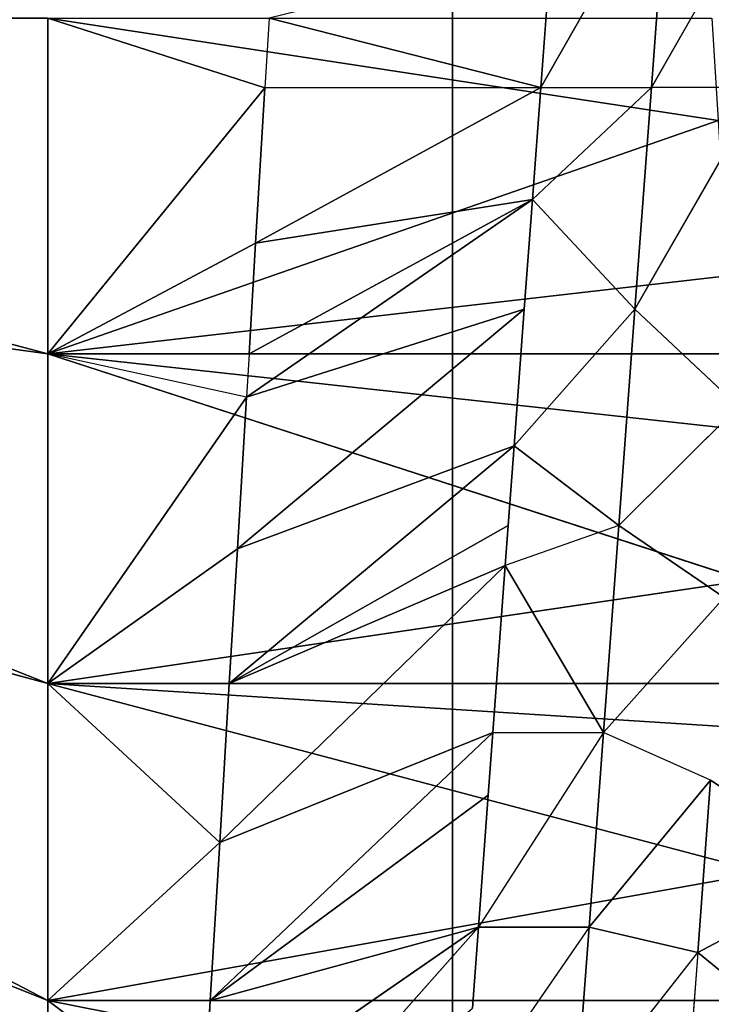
# Model space of a CAD drawing. Extents: x 143 to 263, y -61 to 82.
# Tile 524 of 656: x 246.208 to 246.755, y 71.453 to 72.231. Entities that reach past the tile are written whole.
import ezdxf

# ---------------------------------------------------------------- set-up
doc = ezdxf.new("R2010")
doc.units = 0
doc.header["$LTSCALE"] = 25.4
doc.layers.get('0').update_dxf_attribs({"color": 13, "linetype": 'CONTINUOUS'})

# ---------------------------------------------------------------- blocks, each defined once
blk = doc.blocks.new('ICE-BALL-8126_STL')
at = {"color": 41}
for p, q in [((10.60269, 42.8909, 93.48199), (10.67536, 43.00028, 93.30704)), ((10.67536, 43.00028, 93.30704), (10.73882, 42.88079, 93.54636)), ((10.67536, 43.00028, 93.30704), (10.73882, 42.88079, 93.54636)), ((10.73882, 42.88079, 93.54636), (10.82791, 42.99017, 93.37917)), ((10.73882, 42.88079, 93.54636), (10.82791, 42.99017, 93.37917)), ((9.87861, 42.94467, 93.36649), (10.05491, 42.84408, 93.36275)), ((10.89128, 42.94523, 96.6673), (10.77688, 42.36691, 96.72147)), ((10.89128, 42.94523, 96.6673), (10.77688, 42.36691, 96.72147)), ((10.77688, 42.36691, 96.72147), (10.77688, 42.93839, 96.72147)), ((10.77688, 42.36691, 96.72147), (10.77688, 42.93839, 96.72147)), ((10.05491, 42.93158, 93.36275), (10.05491, 42.84408, 93.36275)), ((10.05491, 42.93158, 93.36275), (10.23017, 42.83107, 93.37875)), ((10.5261, 42.36691, 96.8106), (10.67547, 42.93232, 96.76218)), ((10.5261, 42.36691, 96.8106), (10.67547, 42.93232, 96.76218)), ((10.77688, 42.36691, 96.72147), (10.67547, 42.93232, 96.76218)), ((10.77688, 42.36691, 96.72147), (10.67547, 42.93232, 96.76218)), ((10.5261, 42.36691, 96.8106), (10.56169, 42.92551, 96.80026)), ((10.5261, 42.36691, 96.8106), (10.56169, 42.92551, 96.80026)), ((10.5261, 42.92338, 96.8106), (10.5261, 42.36691, 96.8106)), ((10.5261, 42.92338, 96.8106), (10.5261, 42.36691, 96.8106)), ((10.30713, 42.91285, 93.39211), (10.23017, 42.83107, 93.37875)), ((10.44472, 42.91851, 96.83152), (10.26552, 42.36691, 96.86475)), ((10.44472, 42.91851, 96.83152), (10.26552, 42.36691, 96.86475)), ((10.30713, 42.91285, 93.39211), (10.40116, 42.81837, 93.41387)), ((10.44472, 42.91851, 96.83152), (10.5261, 42.36691, 96.8106)), ((10.44472, 42.91851, 96.83152), (10.5261, 42.36691, 96.8106)), ((10.32517, 42.91136, 96.85561), (10.26552, 42.36691, 96.86475)), ((10.32517, 42.91136, 96.85561), (10.26552, 42.36691, 96.86475)), ((10.26552, 42.36691, 96.86475), (10.26552, 42.90779, 96.86475)), ((10.26552, 42.36691, 96.86475), (10.26552, 42.90779, 96.86475)), ((10.20371, 42.90409, 96.87224), (10.26552, 42.36691, 96.86475)), ((10.20371, 42.90409, 96.87224), (10.26552, 42.36691, 96.86475)), ((10.40116, 42.81837, 93.41387), (10.45821, 42.90163, 93.4301)), ((10.56487, 42.80621, 93.46686), (10.45821, 42.90163, 93.4301)), ((10.08103, 42.89676, 96.88123), (10, 42.36691, 96.88291)), ((10.08103, 42.89676, 96.88123), (10, 42.36691, 96.88291)), ((10.08103, 42.89676, 96.88123), (10.26552, 42.36691, 96.86475)), ((10.08103, 42.89676, 96.88123), (10.26552, 42.36691, 96.86475)), ((10.60269, 42.8909, 93.48199), (10.56487, 42.80621, 93.46686)), ((10.60269, 42.8909, 93.48199), (10.71876, 42.79478, 93.53585)), ((10.60269, 42.8909, 93.48199), (10.73882, 42.88079, 93.54636)), ((10.60269, 42.8909, 93.48199), (10.71876, 42.79478, 93.53585)), ((10.60269, 42.8909, 93.48199), (10.73882, 42.88079, 93.54636)), ((10.71876, 42.79478, 93.53585), (10.73882, 42.88079, 93.54636)), ((10.71876, 42.79478, 93.53585), (10.73882, 42.88079, 93.54636)), ((10.86193, 42.78396, 93.61934), (10.73882, 42.88079, 93.54636)), ((10.73882, 42.88079, 93.54636), (10.86193, 42.87146, 93.61934)), ((10.05491, 42.75658, 93.36275), (9.87861, 42.85717, 93.36649)), ((10.05491, 42.84408, 93.36275), (10.23017, 42.83107, 93.37875)), ((10.14336, 42.75001, 93.36835), (10.05491, 42.84408, 93.36275)), ((10.05491, 42.75658, 93.36275), (10.05491, 42.84408, 93.36275)), ((10.05491, 42.84408, 93.36275), (10.23017, 42.83107, 93.37875)), ((10.14336, 42.75001, 93.36835), (10.23017, 42.83107, 93.37875)), ((10.40116, 42.81837, 93.41387), (10.23017, 42.83107, 93.37875)), ((10.40116, 42.81837, 93.41387), (10.23017, 42.83107, 93.37875)), ((10.23017, 42.83107, 93.37875), (10.33817, 42.73555, 93.39862)), ((10.40116, 42.81837, 93.41387), (10.33817, 42.73555, 93.39862)), ((10.40116, 42.81837, 93.41387), (10.43289, 42.72851, 93.42262)), ((10.40116, 42.81837, 93.41387), (10.56487, 42.80621, 93.46686)), ((10.40116, 42.81837, 93.41387), (10.56487, 42.80621, 93.46686)), ((10.56487, 42.80621, 93.46686), (10.43289, 42.72851, 93.42262)), ((10.56487, 42.80621, 93.46686), (10.43289, 42.72851, 93.42262)), ((10.56487, 42.71871, 93.46686), (10.56487, 42.80621, 93.46686)), ((10.71876, 42.79478, 93.53585), (10.56487, 42.80621, 93.46686)), ((10.71876, 42.79478, 93.53585), (10.56487, 42.80621, 93.46686)), ((10.56487, 42.80621, 93.46686), (10.71876, 42.70728, 93.53585)), ((10.71876, 42.79478, 93.53585), (10.86193, 42.69646, 93.61934)), ((10.71876, 42.79478, 93.53585), (10.86193, 42.78396, 93.61934)), ((10.71876, 42.79478, 93.53585), (10.71876, 42.70728, 93.53585)), ((10.71876, 42.79478, 93.53585), (10.86193, 42.78396, 93.61934)), ((9.94516, 42.76473, 93.36275), (10.05491, 42.75658, 93.36275)), ((10.05491, 42.75658, 93.36275), (10, 42.54191, 92.98291)), ((10.05491, 42.75658, 93.36275), (10, 42.54191, 92.98291)), ((10.05491, 42.75658, 93.36275), (10.14336, 42.75001, 93.36835)), ((10.17793, 42.53126, 92.99104), (10.05491, 42.75658, 93.36275)), ((10.17793, 42.53126, 92.99104), (10.05491, 42.75658, 93.36275)), ((10.0551, 42.53861, 92.98369), (10.05491, 42.75658, 93.36275)), ((10.0551, 42.53861, 92.98369), (10.05491, 42.75658, 93.36275)), ((10.26552, 42.52602, 93.00108), (10.14336, 42.75001, 93.36835)), ((10.14336, 42.75001, 93.36835), (10.23017, 42.74356, 93.37875)), ((10.26552, 42.52602, 93.00108), (10.14336, 42.75001, 93.36835)), ((10.17793, 42.53126, 92.99104), (10.14336, 42.75001, 93.36835)), ((10.17793, 42.53126, 92.99104), (10.14336, 42.75001, 93.36835)), ((10.29971, 42.52398, 93.00608), (10.23017, 42.74356, 93.37875)), ((10.23017, 42.74356, 93.37875), (10.33817, 42.73555, 93.39862)), ((10.41972, 42.5168, 93.02862), (10.23017, 42.74356, 93.37875)), ((10.41972, 42.5168, 93.02862), (10.23017, 42.74356, 93.37875)), ((10.29971, 42.52398, 93.00608), (10.23017, 42.74356, 93.37875)), ((10.33817, 42.73555, 93.39862), (10.40116, 42.73087, 93.41387)), ((10.5261, 42.51043, 93.05522), (10.33817, 42.73555, 93.39862)), ((10.5261, 42.51043, 93.05522), (10.33817, 42.73555, 93.39862)), ((10.41972, 42.5168, 93.02862), (10.33817, 42.73555, 93.39862)), ((10.41972, 42.5168, 93.02862), (10.33817, 42.73555, 93.39862)), ((10.40116, 42.73087, 93.41387), (10.43289, 42.72851, 93.42262)), ((10.5261, 42.51043, 93.05522), (10.40116, 42.73087, 93.41387)), ((10.5261, 42.51043, 93.05522), (10.40116, 42.73087, 93.41387)), ((10.43289, 42.72851, 93.42262), (10.56487, 42.71871, 93.46686)), ((10.65179, 42.50291, 93.09507), (10.43289, 42.72851, 93.42262)), ((10.65179, 42.50291, 93.09507), (10.43289, 42.72851, 93.42262)), ((10.5261, 42.51043, 93.05522), (10.43289, 42.72851, 93.42262)), ((10.5261, 42.51043, 93.05522), (10.43289, 42.72851, 93.42262)), ((10.43289, 42.72851, 93.42262), (10.56487, 42.71871, 93.46686)), ((10.56487, 42.71871, 93.46686), (10.61447, 42.71503, 93.48694)), ((10.77688, 42.49543, 93.14435), (10.56487, 42.71871, 93.46686)), ((10.77688, 42.49543, 93.14435), (10.56487, 42.71871, 93.46686)), ((10.65179, 42.50291, 93.09507), (10.56487, 42.71871, 93.46686)), ((10.65179, 42.50291, 93.09507), (10.56487, 42.71871, 93.46686)), ((10.61447, 42.71503, 93.48694), (10.71876, 42.70728, 93.53585)), ((10.77688, 42.49543, 93.14435), (10.61447, 42.71503, 93.48694)), ((10.77688, 42.49543, 93.14435), (10.61447, 42.71503, 93.48694)), ((10.71876, 42.70728, 93.53585), (10.77688, 42.49543, 93.14435)), ((10.71876, 42.70728, 93.53585), (10.78274, 42.70253, 93.57066)), ((10.9715, 42.48378, 93.24215), (10.71876, 42.70728, 93.53585)), ((10.9715, 42.48378, 93.24215), (10.71876, 42.70728, 93.53585)), ((10.86937, 42.48989, 93.18743), (10.71876, 42.70728, 93.53585)), ((10.86937, 42.48989, 93.18743), (10.71876, 42.70728, 93.53585)), ((10.71876, 42.70728, 93.53585), (10.77688, 42.49543, 93.14435)), ((0, 42.68692, 119.56032), (23, 42.68692, 119.56032)), ((0, 42.68692, 119.56032), (23, 42.68692, 119.56032)), ((23, 42.68692, 70.3055), (0, 42.68692, 70.3055)), ((23, 42.68692, 70.3055), (0, 42.68692, 70.3055)), ((10, 42.54191, 92.98291), (10.0551, 42.53861, 92.98369)), ((10, 42.36691, 92.98291), (10.0551, 42.53861, 92.98369)), ((10.0551, 42.53861, 92.98369), (10.17793, 42.53126, 92.99104)), ((10.26552, 42.36691, 93.00108), (10.0551, 42.53861, 92.98369)), ((10.26552, 42.36691, 93.00108), (10.0551, 42.53861, 92.98369)), ((10.0551, 42.53861, 92.98369), (10.17793, 42.53126, 92.99104)), ((10.17793, 42.53126, 92.99104), (10.26552, 42.52602, 93.00108)), ((10.26552, 42.36691, 93.00108), (10.17793, 42.53126, 92.99104)), ((10.26552, 42.36691, 93.00108), (10.17793, 42.53126, 92.99104)), ((10.17793, 42.53126, 92.99104), (10.26552, 42.52602, 93.00108)), ((10.26552, 42.52602, 93.00108), (10.26552, 42.36691, 93.00108)), ((10.26552, 42.52602, 93.00108), (10.29971, 42.52398, 93.00608)), ((10.29971, 42.52398, 93.00608), (10.26552, 42.36691, 93.00108)), ((10.29971, 42.52398, 93.00608), (10.5261, 42.36691, 93.05522)), ((10.29971, 42.52398, 93.00608), (10.5261, 42.36691, 93.05522)), ((10.29971, 42.52398, 93.00608), (10.41972, 42.5168, 93.02862)), ((10.29971, 42.52398, 93.00608), (10.41972, 42.5168, 93.02862)), ((10.41972, 42.5168, 93.02862), (10.5261, 42.36691, 93.05522)), ((10.41972, 42.5168, 93.02862), (10.5261, 42.36691, 93.05522)), ((10.41972, 42.5168, 93.02862), (10.5261, 42.51043, 93.05522)), ((10.41972, 42.5168, 93.02862), (10.5261, 42.51043, 93.05522)), ((10.5261, 42.51043, 93.05522), (10.5261, 42.36691, 93.05522)), ((10.5261, 42.51043, 93.05522), (10.65179, 42.50291, 93.09507)), ((10.5261, 42.51043, 93.05522), (10.5261, 42.36691, 93.05522)), ((10.5261, 42.51043, 93.05522), (10.65179, 42.50291, 93.09507)), ((10.65179, 42.50291, 93.09507), (10.5261, 42.36691, 93.05522)), ((10.65179, 42.50291, 93.09507), (10.5261, 42.36691, 93.05522)), ((10.65179, 42.50291, 93.09507), (10.77688, 42.36691, 93.14435)), ((10.65179, 42.50291, 93.09507), (10.77688, 42.36691, 93.14435)), ((10.65179, 42.50291, 93.09507), (10.77688, 42.49543, 93.14435)), ((10.65179, 42.50291, 93.09507), (10.77688, 42.49543, 93.14435)), ((10.77688, 42.36691, 93.14435), (10.77688, 42.49543, 93.14435)), ((10.77688, 42.49543, 93.14435), (10.86937, 42.48989, 93.18743)), ((10.77688, 42.36691, 93.14435), (10.77688, 42.49543, 93.14435)), ((10.77688, 42.49543, 93.14435), (10.86937, 42.48989, 93.18743)), ((10.86937, 42.48989, 93.18743), (10.77688, 42.36691, 93.14435)), ((10.86937, 42.48989, 93.18743), (10.77688, 42.36691, 93.14435)), ((10.26552, 42.36691, 93.00108), (10, 42.36691, 92.98291)), ((10, 42.36691, 96.88291), (10.26552, 42.36691, 96.86475)), ((10, 42.36691, 96.88291), (10.26552, 42.36691, 96.86475)), ((10.26552, 42.36691, 93.00108), (10, 42.36691, 92.98291)), ((10.26552, 42.36691, 96.86475), (10.12936, 41.36691, 95.87406)), ((10.26552, 42.36691, 96.86475), (10.12936, 41.36691, 95.87406)), ((10.26552, 42.36691, 93.00108), (10.12936, 41.36691, 93.99176)), ((10.26552, 42.36691, 93.00108), (10.12936, 41.36691, 93.99176)), ((10.5261, 42.36691, 96.8106), (10.25631, 41.36691, 95.84768)), ((10.5261, 42.36691, 96.8106), (10.25631, 41.36691, 95.84768)), ((10.5261, 42.36691, 93.05522), (10.25631, 41.36691, 94.01814)), ((10.5261, 42.36691, 93.05522), (10.25631, 41.36691, 94.01814)), ((10.5261, 42.36691, 93.05522), (10.26552, 42.36691, 93.00108)), ((10.26552, 42.36691, 96.86475), (10.5261, 42.36691, 96.8106)), ((10.26552, 42.36691, 96.86475), (10.5261, 42.36691, 96.8106)), ((10.5261, 42.36691, 93.05522), (10.26552, 42.36691, 93.00108)), ((10.77688, 42.36691, 96.72147), (10.37848, 41.36691, 95.80426)), ((10.77688, 42.36691, 96.72147), (10.37848, 41.36691, 95.80426)), ((10.77688, 42.36691, 93.14435), (10.37848, 41.36691, 94.06156)), ((10.77688, 42.36691, 93.14435), (10.37848, 41.36691, 94.06156)), ((10.77688, 42.36691, 93.14435), (10.5261, 42.36691, 93.05522)), ((10.5261, 42.36691, 96.8106), (10.77688, 42.36691, 96.72147)), ((10.5261, 42.36691, 96.8106), (10.77688, 42.36691, 96.72147)), ((10.77688, 42.36691, 93.14435), (10.5261, 42.36691, 93.05522)), ((11.01319, 42.36691, 93.26679), (10.77688, 42.36691, 93.14435)), ((10.77688, 42.36691, 96.72147), (11.01319, 42.36691, 96.59903)), ((10.77688, 42.36691, 96.72147), (11.01319, 42.36691, 96.59903)), ((11.01319, 42.36691, 93.26679), (10.77688, 42.36691, 93.14435))]:
    blk.add_line(p, q, dxfattribs=at)
mesh = blk.add_polyface(dxfattribs=at)
corners = [(0, 42.68692, 119.56032), (23, 44.9885, 114.9556), (0, 44.9885, 114.9556), (23, 42.68692, 119.56032)]
mesh.append_faces([[corners[k] for k in face] for face in [(0, 1, 2), (1, 0, 3)]], dxfattribs={"vtx0": -1, "color": 41})
mesh = blk.add_polyface(dxfattribs=at)
corners = [(0, 44.9885, 74.91022), (23, 42.68692, 70.3055), (0, 42.68692, 70.3055), (23, 44.9885, 74.91022)]
mesh.append_faces([[corners[k] for k in face] for face in [(0, 1, 2), (1, 0, 3)]], dxfattribs={"vtx0": -1, "color": 41})
mesh = blk.add_polyface(dxfattribs=at)
corners = [(21.2, 43.20555, 75.32821), (0, 40.91508, 70.83291), (21.2, 40.91508, 70.83291), (0, 43.20555, 75.32821)]
mesh.append_faces([[corners[k] for k in face] for face in [(0, 1, 2), (1, 0, 3)]], dxfattribs={"vtx0": -1, "color": 41})
mesh = blk.add_polyface(dxfattribs=at)
corners = [(21.2, 40.91508, 119.03291), (0, 43.20555, 114.53761), (21.2, 43.20555, 114.53761), (0, 40.91508, 119.03291)]
mesh.append_faces([[corners[k] for k in face] for face in [(0, 1, 2), (1, 0, 3)]], dxfattribs={"vtx0": -1, "color": 41})
mesh = blk.add_polyface(dxfattribs=at)
corners = [(10.73882, 42.88079, 93.54636), (10.67536, 43.00028, 93.30704), (10.60269, 42.8909, 93.48199)]
mesh.append_faces([[corners[k] for k in face] for face in [(0, 1, 2)]], dxfattribs={"color": 41})
mesh = blk.add_polyface(dxfattribs=at)
corners = [(10.73882, 42.88079, 93.54636), (10.82791, 42.99017, 93.37917), (10.67536, 43.00028, 93.30704)]
mesh.append_faces([[corners[k] for k in face] for face in [(0, 1, 2)]], dxfattribs={"color": 41})
mesh = blk.add_polyface(dxfattribs=at)
corners = [(10.86193, 42.87146, 93.61934), (10.82791, 42.99017, 93.37917), (10.73882, 42.88079, 93.54636)]
mesh.append_faces([[corners[k] for k in face] for face in [(0, 1, 2)]], dxfattribs={"color": 41})
mesh = blk.add_polyface(dxfattribs=at)
corners = [(9.87861, 42.85717, 93.36649), (10.05491, 42.84408, 93.36275), (9.87861, 42.94467, 93.36649), (10.05491, 42.75658, 93.36275)]
mesh.append_faces([[corners[k] for k in face] for face in [(0, 1, 2), (1, 0, 3)]], dxfattribs={"vtx0": -1, "color": 41})
mesh = blk.add_polyface(dxfattribs=at)
corners = [(11.01319, 42.36691, 96.59903), (10.77688, 42.36691, 96.72147), (10.89128, 42.94523, 96.6673)]
mesh.append_faces([[corners[k] for k in face] for face in [(0, 1, 2)]], dxfattribs={"color": 41})
mesh = blk.add_polyface(dxfattribs=at)
corners = [(10.89128, 42.94523, 96.6673), (10.77688, 42.36691, 96.72147), (10.77688, 42.93839, 96.72147)]
mesh.append_faces([[corners[k] for k in face] for face in [(0, 1, 2)]], dxfattribs={"color": 41})
mesh = blk.add_polyface(dxfattribs=at)
corners = [(10.77688, 42.36691, 96.72147), (10.67547, 42.93232, 96.76218), (10.77688, 42.93839, 96.72147)]
mesh.append_faces([[corners[k] for k in face] for face in [(0, 1, 2)]], dxfattribs={"color": 41})
mesh = blk.add_polyface(dxfattribs=at)
corners = [(10.23017, 42.83107, 93.37875), (10.05491, 42.93158, 93.36275), (10.05491, 42.84408, 93.36275)]
mesh.append_faces([[corners[k] for k in face] for face in [(0, 1, 2)]], dxfattribs={"color": 41})
mesh = blk.add_polyface(dxfattribs=at)
corners = [(10.67547, 42.93232, 96.76218), (10.5261, 42.36691, 96.8106), (10.56169, 42.92551, 96.80026)]
mesh.append_faces([[corners[k] for k in face] for face in [(0, 1, 2)]], dxfattribs={"color": 41})
mesh = blk.add_polyface(dxfattribs=at)
corners = [(10.77688, 42.36691, 96.72147), (10.5261, 42.36691, 96.8106), (10.67547, 42.93232, 96.76218)]
mesh.append_faces([[corners[k] for k in face] for face in [(0, 1, 2)]], dxfattribs={"color": 41})
mesh = blk.add_polyface(dxfattribs=at)
corners = [(10.5261, 42.92338, 96.8106), (10.5261, 42.36691, 96.8106), (10.44472, 42.91851, 96.83152)]
mesh.append_faces([[corners[k] for k in face] for face in [(0, 1, 2)]], dxfattribs={"color": 41})
mesh = blk.add_polyface(dxfattribs=at)
corners = [(10.56169, 42.92551, 96.80026), (10.5261, 42.36691, 96.8106), (10.5261, 42.92338, 96.8106)]
mesh.append_faces([[corners[k] for k in face] for face in [(0, 1, 2)]], dxfattribs={"color": 41})
mesh = blk.add_polyface(dxfattribs=at)
corners = [(10.40116, 42.81837, 93.41387), (10.30713, 42.91285, 93.39211), (10.23017, 42.83107, 93.37875)]
mesh.append_faces([[corners[k] for k in face] for face in [(0, 1, 2)]], dxfattribs={"color": 41})
mesh = blk.add_polyface(dxfattribs=at)
corners = [(10.5261, 42.36691, 96.8106), (10.26552, 42.36691, 96.86475), (10.44472, 42.91851, 96.83152)]
mesh.append_faces([[corners[k] for k in face] for face in [(0, 1, 2)]], dxfattribs={"color": 41})
mesh = blk.add_polyface(dxfattribs=at)
corners = [(10.44472, 42.91851, 96.83152), (10.26552, 42.36691, 96.86475), (10.32517, 42.91136, 96.85561)]
mesh.append_faces([[corners[k] for k in face] for face in [(0, 1, 2)]], dxfattribs={"color": 41})
mesh = blk.add_polyface(dxfattribs=at)
corners = [(10.26552, 42.36691, 96.86475), (10.20371, 42.90409, 96.87224), (10.26552, 42.90779, 96.86475)]
mesh.append_faces([[corners[k] for k in face] for face in [(0, 1, 2)]], dxfattribs={"color": 41})
mesh = blk.add_polyface(dxfattribs=at)
corners = [(10.32517, 42.91136, 96.85561), (10.26552, 42.36691, 96.86475), (10.26552, 42.90779, 96.86475)]
mesh.append_faces([[corners[k] for k in face] for face in [(0, 1, 2)]], dxfattribs={"color": 41})
mesh = blk.add_polyface(dxfattribs=at)
corners = [(10.26552, 42.36691, 96.86475), (10.08103, 42.89676, 96.88123), (10.20371, 42.90409, 96.87224)]
mesh.append_faces([[corners[k] for k in face] for face in [(0, 1, 2)]], dxfattribs={"color": 41})
mesh = blk.add_polyface(dxfattribs=at)
corners = [(10.56487, 42.80621, 93.46686), (10.45821, 42.90163, 93.4301), (10.40116, 42.81837, 93.41387)]
mesh.append_faces([[corners[k] for k in face] for face in [(0, 1, 2)]], dxfattribs={"color": 41})
mesh = blk.add_polyface(dxfattribs=at)
corners = [(10.26552, 42.36691, 96.86475), (10, 42.36691, 96.88291), (10.08103, 42.89676, 96.88123)]
mesh.append_faces([[corners[k] for k in face] for face in [(0, 1, 2)]], dxfattribs={"color": 41})
mesh = blk.add_polyface(dxfattribs=at)
corners = [(10.08103, 42.89676, 96.88123), (10, 42.36691, 96.88291), (10, 42.89191, 96.88291)]
mesh.append_faces([[corners[k] for k in face] for face in [(0, 1, 2)]], dxfattribs={"color": 41})
mesh = blk.add_polyface(dxfattribs=at)
corners = [(10.71876, 42.79478, 93.53585), (10.60269, 42.8909, 93.48199), (10.56487, 42.80621, 93.46686)]
mesh.append_faces([[corners[k] for k in face] for face in [(0, 1, 2)]], dxfattribs={"color": 41})
mesh = blk.add_polyface(dxfattribs=at)
corners = [(10.73882, 42.88079, 93.54636), (10.60269, 42.8909, 93.48199), (10.71876, 42.79478, 93.53585)]
mesh.append_faces([[corners[k] for k in face] for face in [(0, 1, 2)]], dxfattribs={"color": 41})
mesh = blk.add_polyface(dxfattribs=at)
corners = [(10.86193, 42.78396, 93.61934), (10.73882, 42.88079, 93.54636), (10.71876, 42.79478, 93.53585)]
mesh.append_faces([[corners[k] for k in face] for face in [(0, 1, 2)]], dxfattribs={"color": 41})
mesh = blk.add_polyface(dxfattribs=at)
corners = [(10.23017, 42.83107, 93.37875), (10.05491, 42.84408, 93.36275), (10.14336, 42.75001, 93.36835)]
mesh.append_faces([[corners[k] for k in face] for face in [(0, 1, 2)]], dxfattribs={"color": 41})
mesh = blk.add_polyface(dxfattribs=at)
corners = [(10.40116, 42.81837, 93.41387), (10.23017, 42.83107, 93.37875), (10.33817, 42.73555, 93.39862)]
mesh.append_faces([[corners[k] for k in face] for face in [(0, 1, 2)]], dxfattribs={"color": 41})
mesh = blk.add_polyface(dxfattribs=at)
corners = [(10.56487, 42.80621, 93.46686), (10.40116, 42.81837, 93.41387), (10.43289, 42.72851, 93.42262)]
mesh.append_faces([[corners[k] for k in face] for face in [(0, 1, 2)]], dxfattribs={"color": 41})
mesh = blk.add_polyface(dxfattribs=at)
corners = [(10.56487, 42.80621, 93.46686), (10.43289, 42.72851, 93.42262), (10.56487, 42.71871, 93.46686)]
mesh.append_faces([[corners[k] for k in face] for face in [(0, 1, 2)]], dxfattribs={"color": 41})
mesh = blk.add_polyface(dxfattribs=at)
corners = [(10.71876, 42.79478, 93.53585), (10.56487, 42.80621, 93.46686), (10.71876, 42.70728, 93.53585)]
mesh.append_faces([[corners[k] for k in face] for face in [(0, 1, 2)]], dxfattribs={"color": 41})
mesh = blk.add_polyface(dxfattribs=at)
corners = [(10.86193, 42.78396, 93.61934), (10.71876, 42.79478, 93.53585), (10.86193, 42.69646, 93.61934)]
mesh.append_faces([[corners[k] for k in face] for face in [(0, 1, 2)]], dxfattribs={"color": 41})
mesh = blk.add_polyface(dxfattribs=at)
corners = [(9.94516, 42.76473, 93.36275), (10, 42.54191, 92.98291), (10.05491, 42.75658, 93.36275)]
mesh.append_faces([[corners[k] for k in face] for face in [(0, 1, 2)]], dxfattribs={"color": 41})
mesh = blk.add_polyface(dxfattribs=at)
corners = [(10.05491, 42.75658, 93.36275), (10, 42.54191, 92.98291), (10.0551, 42.53861, 92.98369)]
mesh.append_faces([[corners[k] for k in face] for face in [(0, 1, 2)]], dxfattribs={"color": 41})
mesh = blk.add_polyface(dxfattribs=at)
corners = [(10.14336, 42.75001, 93.36835), (10.05491, 42.75658, 93.36275), (10.17793, 42.53126, 92.99104)]
mesh.append_faces([[corners[k] for k in face] for face in [(0, 1, 2)]], dxfattribs={"color": 41})
mesh = blk.add_polyface(dxfattribs=at)
corners = [(10.05491, 42.75658, 93.36275), (10.0551, 42.53861, 92.98369), (10.17793, 42.53126, 92.99104)]
mesh.append_faces([[corners[k] for k in face] for face in [(0, 1, 2)]], dxfattribs={"color": 41})
mesh = blk.add_polyface(dxfattribs=at)
corners = [(10.29971, 42.52398, 93.00608), (10.14336, 42.75001, 93.36835), (10.26552, 42.52602, 93.00108), (10.23017, 42.74356, 93.37875)]
mesh.append_faces([[corners[k] for k in face] for face in [(0, 1, 2), (1, 0, 3)]], dxfattribs={"vtx0": -1, "color": 41})
mesh = blk.add_polyface(dxfattribs=at)
corners = [(10.14336, 42.75001, 93.36835), (10.17793, 42.53126, 92.99104), (10.26552, 42.52602, 93.00108)]
mesh.append_faces([[corners[k] for k in face] for face in [(0, 1, 2)]], dxfattribs={"color": 41})
mesh = blk.add_polyface(dxfattribs=at)
corners = [(10.33817, 42.73555, 93.39862), (10.23017, 42.74356, 93.37875), (10.41972, 42.5168, 93.02862)]
mesh.append_faces([[corners[k] for k in face] for face in [(0, 1, 2)]], dxfattribs={"color": 41})
mesh = blk.add_polyface(dxfattribs=at)
corners = [(10.23017, 42.74356, 93.37875), (10.29971, 42.52398, 93.00608), (10.41972, 42.5168, 93.02862)]
mesh.append_faces([[corners[k] for k in face] for face in [(0, 1, 2)]], dxfattribs={"color": 41})
mesh = blk.add_polyface(dxfattribs=at)
corners = [(10.40116, 42.73087, 93.41387), (10.33817, 42.73555, 93.39862), (10.5261, 42.51043, 93.05522)]
mesh.append_faces([[corners[k] for k in face] for face in [(0, 1, 2)]], dxfattribs={"color": 41})
mesh = blk.add_polyface(dxfattribs=at)
corners = [(10.33817, 42.73555, 93.39862), (10.41972, 42.5168, 93.02862), (10.5261, 42.51043, 93.05522)]
mesh.append_faces([[corners[k] for k in face] for face in [(0, 1, 2)]], dxfattribs={"color": 41})
mesh = blk.add_polyface(dxfattribs=at)
corners = [(10.43289, 42.72851, 93.42262), (10.40116, 42.73087, 93.41387), (10.5261, 42.51043, 93.05522)]
mesh.append_faces([[corners[k] for k in face] for face in [(0, 1, 2)]], dxfattribs={"color": 41})
mesh = blk.add_polyface(dxfattribs=at)
corners = [(10.56487, 42.71871, 93.46686), (10.43289, 42.72851, 93.42262), (10.65179, 42.50291, 93.09507)]
mesh.append_faces([[corners[k] for k in face] for face in [(0, 1, 2)]], dxfattribs={"color": 41})
mesh = blk.add_polyface(dxfattribs=at)
corners = [(10.43289, 42.72851, 93.42262), (10.5261, 42.51043, 93.05522), (10.65179, 42.50291, 93.09507)]
mesh.append_faces([[corners[k] for k in face] for face in [(0, 1, 2)]], dxfattribs={"color": 41})
mesh = blk.add_polyface(dxfattribs=at)
corners = [(10.61447, 42.71503, 93.48694), (10.56487, 42.71871, 93.46686), (10.77688, 42.49543, 93.14435)]
mesh.append_faces([[corners[k] for k in face] for face in [(0, 1, 2)]], dxfattribs={"color": 41})
mesh = blk.add_polyface(dxfattribs=at)
corners = [(10.56487, 42.71871, 93.46686), (10.65179, 42.50291, 93.09507), (10.77688, 42.49543, 93.14435)]
mesh.append_faces([[corners[k] for k in face] for face in [(0, 1, 2)]], dxfattribs={"color": 41})
mesh = blk.add_polyface(dxfattribs=at)
corners = [(10.71876, 42.70728, 93.53585), (10.61447, 42.71503, 93.48694), (10.77688, 42.49543, 93.14435)]
mesh.append_faces([[corners[k] for k in face] for face in [(0, 1, 2)]], dxfattribs={"color": 41})
mesh = blk.add_polyface(dxfattribs=at)
corners = [(10.78274, 42.70253, 93.57066), (10.71876, 42.70728, 93.53585), (10.9715, 42.48378, 93.24215)]
mesh.append_faces([[corners[k] for k in face] for face in [(0, 1, 2)]], dxfattribs={"color": 41})
mesh = blk.add_polyface(dxfattribs=at)
corners = [(10.71876, 42.70728, 93.53585), (10.86937, 42.48989, 93.18743), (10.9715, 42.48378, 93.24215)]
mesh.append_faces([[corners[k] for k in face] for face in [(0, 1, 2)]], dxfattribs={"color": 41})
mesh = blk.add_polyface(dxfattribs=at)
corners = [(10.71876, 42.70728, 93.53585), (10.77688, 42.49543, 93.14435), (10.86937, 42.48989, 93.18743)]
mesh.append_faces([[corners[k] for k in face] for face in [(0, 1, 2)]], dxfattribs={"color": 41})
mesh = blk.add_polyface(dxfattribs=at)
corners = [(0, 39.92407, 123.90397), (23, 42.68692, 119.56032), (0, 42.68692, 119.56032), (23, 39.92407, 123.90397)]
mesh.append_faces([[corners[k] for k in face] for face in [(0, 1, 2), (1, 0, 3)]], dxfattribs={"vtx0": -1, "color": 41})
mesh = blk.add_polyface(dxfattribs=at)
corners = [(0, 42.68692, 70.3055), (23, 39.92407, 65.96185), (0, 39.92407, 65.96185), (23, 42.68692, 70.3055)]
mesh.append_faces([[corners[k] for k in face] for face in [(0, 1, 2), (1, 0, 3)]], dxfattribs={"vtx0": -1, "color": 41})
mesh = blk.add_polyface(dxfattribs=at)
corners = [(10.26552, 42.36691, 93.00108), (10.0551, 42.53861, 92.98369), (10, 42.36691, 92.98291)]
mesh.append_faces([[corners[k] for k in face] for face in [(0, 1, 2)]], dxfattribs={"color": 41})
mesh = blk.add_polyface(dxfattribs=at)
corners = [(10.26552, 42.36691, 93.00108), (10.17793, 42.53126, 92.99104), (10.0551, 42.53861, 92.98369)]
mesh.append_faces([[corners[k] for k in face] for face in [(0, 1, 2)]], dxfattribs={"color": 41})
mesh = blk.add_polyface(dxfattribs=at)
corners = [(10.26552, 42.52602, 93.00108), (10.17793, 42.53126, 92.99104), (10.26552, 42.36691, 93.00108)]
mesh.append_faces([[corners[k] for k in face] for face in [(0, 1, 2)]], dxfattribs={"color": 41})
mesh = blk.add_polyface(dxfattribs=at)
corners = [(10.5261, 42.36691, 93.05522), (10.29971, 42.52398, 93.00608), (10.26552, 42.36691, 93.00108)]
mesh.append_faces([[corners[k] for k in face] for face in [(0, 1, 2)]], dxfattribs={"color": 41})
mesh = blk.add_polyface(dxfattribs=at)
corners = [(10.5261, 42.36691, 93.05522), (10.41972, 42.5168, 93.02862), (10.29971, 42.52398, 93.00608)]
mesh.append_faces([[corners[k] for k in face] for face in [(0, 1, 2)]], dxfattribs={"color": 41})
mesh = blk.add_polyface(dxfattribs=at)
corners = [(10.5261, 42.36691, 93.05522), (10.5261, 42.51043, 93.05522), (10.41972, 42.5168, 93.02862)]
mesh.append_faces([[corners[k] for k in face] for face in [(0, 1, 2)]], dxfattribs={"color": 41})
mesh = blk.add_polyface(dxfattribs=at)
corners = [(10.65179, 42.50291, 93.09507), (10.5261, 42.51043, 93.05522), (10.5261, 42.36691, 93.05522)]
mesh.append_faces([[corners[k] for k in face] for face in [(0, 1, 2)]], dxfattribs={"color": 41})
mesh = blk.add_polyface(dxfattribs=at)
corners = [(10.77688, 42.36691, 93.14435), (10.65179, 42.50291, 93.09507), (10.5261, 42.36691, 93.05522)]
mesh.append_faces([[corners[k] for k in face] for face in [(0, 1, 2)]], dxfattribs={"color": 41})
mesh = blk.add_polyface(dxfattribs=at)
corners = [(10.77688, 42.36691, 93.14435), (10.77688, 42.49543, 93.14435), (10.65179, 42.50291, 93.09507)]
mesh.append_faces([[corners[k] for k in face] for face in [(0, 1, 2)]], dxfattribs={"color": 41})
mesh = blk.add_polyface(dxfattribs=at)
corners = [(10.86937, 42.48989, 93.18743), (10.77688, 42.49543, 93.14435), (10.77688, 42.36691, 93.14435)]
mesh.append_faces([[corners[k] for k in face] for face in [(0, 1, 2)]], dxfattribs={"color": 41})
mesh = blk.add_polyface(dxfattribs=at)
corners = [(11.01319, 42.36691, 93.26679), (10.86937, 42.48989, 93.18743), (10.77688, 42.36691, 93.14435)]
mesh.append_faces([[corners[k] for k in face] for face in [(0, 1, 2)]], dxfattribs={"color": 41})
mesh = blk.add_polyface(dxfattribs=at)
corners = [(10, 41.36691, 95.88291), (10.26552, 42.36691, 96.86475), (10.12936, 41.36691, 95.87406), (10, 42.36691, 96.88291)]
mesh.append_faces([[corners[k] for k in face] for face in [(0, 1, 2), (1, 0, 3)]], dxfattribs={"vtx0": -1, "color": 41})
mesh = blk.add_polyface(dxfattribs=at)
corners = [(10, 41.36691, 93.98291), (10.26552, 42.36691, 93.00108), (10, 42.36691, 92.98291), (10.12936, 41.36691, 93.99176)]
mesh.append_faces([[corners[k] for k in face] for face in [(0, 1, 2), (1, 0, 3)]], dxfattribs={"vtx0": -1, "color": 41})
mesh = blk.add_polyface(dxfattribs=at)
corners = [(10.12936, 41.36691, 95.87406), (10.5261, 42.36691, 96.8106), (10.25631, 41.36691, 95.84768), (10.26552, 42.36691, 96.86475)]
mesh.append_faces([[corners[k] for k in face] for face in [(0, 1, 2), (1, 0, 3)]], dxfattribs={"vtx0": -1, "color": 41})
mesh = blk.add_polyface(dxfattribs=at)
corners = [(10.12936, 41.36691, 93.99176), (10.5261, 42.36691, 93.05522), (10.26552, 42.36691, 93.00108), (10.25631, 41.36691, 94.01814)]
mesh.append_faces([[corners[k] for k in face] for face in [(0, 1, 2), (1, 0, 3)]], dxfattribs={"vtx0": -1, "color": 41})
mesh = blk.add_polyface(dxfattribs=at)
corners = [(10.25631, 41.36691, 95.84768), (10.77688, 42.36691, 96.72147), (10.37848, 41.36691, 95.80426), (10.5261, 42.36691, 96.8106)]
mesh.append_faces([[corners[k] for k in face] for face in [(0, 1, 2), (1, 0, 3)]], dxfattribs={"vtx0": -1, "color": 41})
mesh = blk.add_polyface(dxfattribs=at)
corners = [(10.25631, 41.36691, 94.01814), (10.77688, 42.36691, 93.14435), (10.5261, 42.36691, 93.05522), (10.37848, 41.36691, 94.06156)]
mesh.append_faces([[corners[k] for k in face] for face in [(0, 1, 2), (1, 0, 3)]], dxfattribs={"vtx0": -1, "color": 41})
mesh = blk.add_polyface(dxfattribs=at)
corners = [(10.37848, 41.36691, 95.80426), (11.01319, 42.36691, 96.59903), (10.4936, 41.36691, 95.74461), (10.77688, 42.36691, 96.72147)]
mesh.append_faces([[corners[k] for k in face] for face in [(0, 1, 2), (1, 0, 3)]], dxfattribs={"vtx0": -1, "color": 41})
mesh = blk.add_polyface(dxfattribs=at)
corners = [(10.37848, 41.36691, 94.06156), (11.01319, 42.36691, 93.26679), (10.77688, 42.36691, 93.14435), (10.4936, 41.36691, 94.12122)]
mesh.append_faces([[corners[k] for k in face] for face in [(0, 1, 2), (1, 0, 3)]], dxfattribs={"vtx0": -1, "color": 41})
mesh = blk.add_polyface(dxfattribs=at)
corners = [(10.4936, 41.36691, 95.74461), (11.23062, 42.36691, 96.44555), (10.59953, 41.36691, 95.66984), (11.01319, 42.36691, 96.59903)]
mesh.append_faces([[corners[k] for k in face] for face in [(0, 1, 2), (1, 0, 3)]], dxfattribs={"vtx0": -1, "color": 41})
mesh = blk.add_polyface(dxfattribs=at)
corners = [(10.4936, 41.36691, 94.12122), (11.23062, 42.36691, 93.42027), (11.01319, 42.36691, 93.26679), (10.59953, 41.36691, 94.19598)]
mesh.append_faces([[corners[k] for k in face] for face in [(0, 1, 2), (1, 0, 3)]], dxfattribs={"vtx0": -1, "color": 41})
mesh = blk.add_polyface(dxfattribs=at)
corners = [(10.59953, 41.36691, 95.66984), (11.42513, 42.36691, 96.26389), (10.69429, 41.36691, 95.58134), (11.23062, 42.36691, 96.44555)]
mesh.append_faces([[corners[k] for k in face] for face in [(0, 1, 2), (1, 0, 3)]], dxfattribs={"vtx0": -1, "color": 41})
mesh = blk.add_polyface(dxfattribs=at)
corners = [(10.59953, 41.36691, 94.19598), (11.42513, 42.36691, 93.60193), (11.23062, 42.36691, 93.42027), (10.69429, 41.36691, 94.28448)]
mesh.append_faces([[corners[k] for k in face] for face in [(0, 1, 2), (1, 0, 3)]], dxfattribs={"vtx0": -1, "color": 41})
mesh = blk.add_polyface(dxfattribs=at)
corners = [(10.69429, 41.36691, 95.58134), (11.59309, 42.36691, 96.05743), (10.77612, 41.36691, 95.48076), (11.42513, 42.36691, 96.26389)]
mesh.append_faces([[corners[k] for k in face] for face in [(0, 1, 2), (1, 0, 3)]], dxfattribs={"vtx0": -1, "color": 41})
mesh = blk.add_polyface(dxfattribs=at)
corners = [(10.69429, 41.36691, 94.28448), (11.59309, 42.36691, 93.80839), (11.42513, 42.36691, 93.60193), (10.77612, 41.36691, 94.38506)]
mesh.append_faces([[corners[k] for k in face] for face in [(0, 1, 2), (1, 0, 3)]], dxfattribs={"vtx0": -1, "color": 41})
mesh = blk.add_polyface(dxfattribs=at)
corners = [(10.77612, 41.36691, 95.48076), (11.73138, 42.36691, 95.83004), (10.84349, 41.36691, 95.36997), (11.59309, 42.36691, 96.05743)]
mesh.append_faces([[corners[k] for k in face] for face in [(0, 1, 2), (1, 0, 3)]], dxfattribs={"vtx0": -1, "color": 41})
mesh = blk.add_polyface(dxfattribs=at)
corners = [(10.77612, 41.36691, 94.38506), (11.73138, 42.36691, 94.03578), (11.59309, 42.36691, 93.80839), (10.84349, 41.36691, 94.49585)]
mesh.append_faces([[corners[k] for k in face] for face in [(0, 1, 2), (1, 0, 3)]], dxfattribs={"vtx0": -1, "color": 41})

msp = doc.modelspace()

# ---------------------------------------------------------------- block references
at = {"color": 0, "rotation": 270}
msp.add_blockref('ICE-BALL-8126_STL', (203.86356, 82.23263), dxfattribs=at)

doc.saveas('drawing.dxf')
